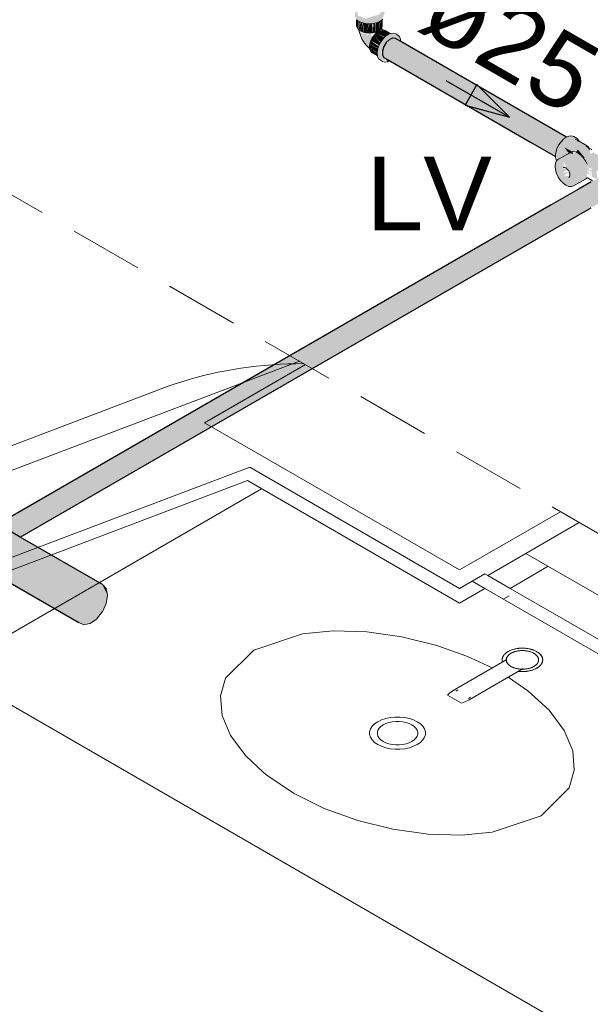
# Model space of a CAD drawing. Header units: millimetres. Extents: x 567 to 934, y -1 to 364.
# Tile 591 of 656: x 763.24 to 764.79, y 68.35 to 71.02. Entities that reach past the tile are written whole.
import ezdxf

# ---------------------------------------------------------------- set-up
doc = ezdxf.new("R2010")
doc.units = ezdxf.units.MM
doc.header["$MEASUREMENT"] = 0
doc.linetypes.add('JIS_02_2.0', pattern=[0.3, 0.2, -0.1])
doc.linetypes.add('NULL', pattern=[0])
for name, color, linetype, lineweight in [('A-ANNO-SYMB', 7, 'Continuous', 9), ('A-GENM', 7, 'Continuous', 13), ('A-GLAZ', 7, 'Continuous', 13), ('A-GLAZ-SILL', 7, 'Continuous', 13), ('A-WALL', 7, 'Continuous', 25), ('AF-Condutos', 140, 'Continuous', 25), ('AF-Conexões', 152, 'Continuous', 18), ('AF-Peça de utilização', 152, 'Continuous', 18), ('AF-Sentido conduto', 140, 'Continuous', 30), ('AF-Textos conduto', 7, 'Continuous', 9), ('C-PROP-LINE', 7, 'Continuous', 25), ('DI-Elementos em corte', 9, 'Continuous', 18), ('DI-Área do detalhe', 10, 'JIS_02_2.0', 0), ('Metais - Celite', 7, 'Continuous', 13), ('Peças hidrossanitárias', 7, 'Continuous', 13), ('S-COLS', 7, 'Continuous', 13), ('Textos', 7, 'Continuous', 9)]:
    doc.layers.add(name, color=color, linetype=linetype, lineweight=lineweight)
doc.styles.add('Arial', font='arial.ttf')

msp = doc.modelspace()

# ---------------------------------------------------------------- hatches: boundary and pattern name
at = {"layer": 'AF-Condutos', "linetype": 'Continuous'}
for points in [[(757.4887, 72.798), (763.4015, 69.3843), (763.3942, 69.399), (763.3942, 69.4198), (763.4016, 69.443), (763.4149, 69.4646), (763.4321, 69.4809), (763.45, 69.4891), (757.5852, 72.875), (757.5371, 72.9029), (757.5192, 72.8947), (757.5021, 72.8784), (757.4887, 72.8568), (757.4814, 72.8335), (757.4814, 72.8128)], [(757.5371, 72.9029), (763.1753, 69.6477), (763.45, 69.4891), (763.4656, 69.4877), (757.5527, 72.9015)], [(757.5568, 72.7586), (763.0602, 69.5813), (763.4015, 69.3843)], [(768.1189, 72.4317), (768.1337, 72.4402), (768.1382, 72.4466), (764.9838, 70.631), (768.1391, 72.4564), (765.6275, 71.0126), (768.1364, 72.4679), (768.1303, 72.4791), (768.1131, 72.4933), (768.0886, 72.4791), (768.1008, 72.4914), (764.8118, 70.5925), (764.8028, 70.5831), (764.8992, 70.6385), (764.9059, 70.6379), (764.8758, 70.6182), (764.8838, 70.6136), (764.8287, 70.5751), (764.8141, 70.5602), (764.8125, 70.5635), (764.8841, 70.6134), (764.8758, 70.6182), (764.9064, 70.6379), (764.9004, 70.6384), (764.8098, 70.5861), (764.8052, 70.5887), (763.1819, 69.6515), (763.2319, 69.6226), (763.117, 69.5485), (763.2382, 69.619), (763.2427, 69.6164)], [(764.2771, 70.9638), (764.7272, 70.704), (764.2622, 70.9724), (764.2545, 70.9731), (764.2369, 70.9609), (764.2266, 70.9385), (764.2302, 70.9207), (764.6295, 70.6902), (764.697, 70.6515), (764.2518, 70.9132), (764.6964, 70.6568), (764.6973, 70.6568), (764.2843, 70.9039), (764.6983, 70.6661), (764.7035, 70.6775), (764.2806, 70.9343), (764.7097, 70.6879), (764.71, 70.6883), (764.2789, 70.9489), (764.7173, 70.6966), (764.7176, 70.6969), (764.2776, 70.9593), (764.7241, 70.702), (764.7242, 70.7021)], [(764.727, 70.7041), (764.2771, 70.9638), (764.7236, 70.7024)], [(764.2776, 70.9593), (764.7173, 70.6971), (764.724, 70.702)], [(764.2789, 70.9489), (764.7096, 70.6886), (764.7173, 70.6966)], [(764.2806, 70.9343), (764.7029, 70.6779), (764.7097, 70.6879)], [(764.2509, 70.9138), (764.6955, 70.6524), (764.6972, 70.6563)], [(764.2843, 70.9039), (764.6964, 70.6573), (764.6989, 70.6657)], [(764.7236, 70.7024), (764.7498, 70.6871), (764.7576, 70.6864)]]:
    msp.add_hatch(color=151, dxfattribs=at).paths.add_polyline_path(points)
at = {"layer": 'AF-Conexões', "linetype": 'Continuous'}
for points in [[(764.2217, 71.0594), (764.2211, 71.0387), (764.1815, 71.0264), (764.1603, 71.034), (764.1582, 71.0538), (764.1514, 71.0374), (764.1554, 71.0242), (764.1807, 71.013), (764.2023, 71.013), (764.2263, 71.0232), (764.2331, 71.043)], [(764.1575, 71.0226), (764.1567, 71.0068), (764.1613, 70.9967), (764.1613, 71.0197)], [(764.1619, 70.9992), (764.1741, 70.9894), (764.1741, 71.0135), (764.1678, 70.9958), (764.1669, 71.0163)], [(764.1622, 71.0008), (764.1657, 71.0164), (764.162, 71.0192)], [(764.1678, 70.9958), (764.1729, 71.0144), (764.167, 71.017)], [(764.1813, 71.0129), (764.1741, 70.9894), (764.1825, 70.9874), (764.1903, 71.0122)], [(764.1748, 70.9918), (764.1813, 71.0128), (764.1742, 71.0145)], [(764.1993, 71.0127), (764.1915, 71.0121), (764.1825, 70.9874), (764.2005, 70.9874)], [(764.2077, 71.0143), (764.2005, 70.9874), (764.2089, 70.9894)], [(764.2074, 71.0134), (764.2023, 71.013), (764.2005, 70.9874)], [(764.2149, 71.0165), (764.2089, 70.9894), (764.2161, 70.9926), (764.2204, 71.019)], [(764.2147, 71.0159), (764.2089, 71.0145), (764.2089, 70.9894)], [(764.2258, 71.0229), (764.2218, 71.0199), (764.2161, 70.9926), (764.2243, 71.0005)], [(764.1757, 70.9825), (764.163, 70.9955), (764.1783, 70.9597), (764.1916, 70.9469), (764.1991, 70.9738), (764.1951, 70.987), (764.1859, 70.9823), (764.1747, 70.9892)], [(764.2177, 70.9539), (764.2211, 70.9609), (764.2041, 70.9811), (764.1951, 70.9655)], [(764.2268, 70.9693), (764.21, 70.9873), (764.2041, 70.9811), (764.2217, 70.9619)], [(764.2326, 70.9756), (764.2164, 70.992), (764.21, 70.9873)], [(764.2309, 70.9753), (764.21, 70.9873), (764.2268, 70.9694)], [(764.2762, 70.9707), (764.2696, 70.98), (764.2495, 70.9861), (764.2272, 70.9698), (764.2164, 70.9512), (764.2124, 70.9319), (764.2164, 70.9172), (764.2357, 70.9096), (764.2228, 70.9356), (764.245, 70.974), (764.2742, 70.9655)], [(764.2471, 70.9851), (764.2338, 70.9937), (764.2164, 70.992), (764.2363, 70.9805)], [(764.2369, 70.9801), (764.2164, 70.992), (764.2323, 70.9759)], [(764.2131, 70.9385), (764.1927, 70.9572), (764.1918, 70.9494), (764.2125, 70.9324)], [(764.2148, 70.9458), (764.1951, 70.9655), (764.1927, 70.9572)], [(764.2127, 70.9389), (764.2144, 70.9446), (764.1927, 70.9572)], [(764.2141, 70.9465), (764.2164, 70.9512), (764.1951, 70.9655)], [(764.1927, 70.9425), (764.2124, 70.9311), (764.1918, 70.9494)], [(764.2132, 70.9258), (764.2125, 70.931), (764.1927, 70.9425), (764.1951, 70.9371)], [(764.2401, 70.9082), (764.2468, 70.9111), (764.236, 70.9173)]]:
    msp.add_hatch(color=161, dxfattribs=at).paths.add_polyline_path(points)
at = {"layer": 'AF-Peça de utilização', "linetype": 'Continuous'}
for points in [[(764.7572, 70.6953), (764.7468, 70.7055), (764.7337, 70.7067), (764.7115, 70.6905), (764.7008, 70.672), (764.6969, 70.6528), (764.7048, 70.6438), (764.7316, 70.6593), (764.7198, 70.6771), (764.7441, 70.6646), (764.7579, 70.6701), (764.7787, 70.6458), (764.7766, 70.6423), (764.7582, 70.6606), (764.7382, 70.6631), (764.7001, 70.6396), (764.7159, 70.6194), (764.7199, 70.6217), (764.7191, 70.6385), (764.736, 70.5981), (764.7199, 70.5997), (764.7342, 70.6099), (764.7159, 70.6067), (764.7298, 70.617), (764.7159, 70.6194), (764.6998, 70.6393), (764.6969, 70.6328), (764.6969, 70.6152), (764.7045, 70.5955), (764.7177, 70.579), (764.733, 70.5702), (764.7463, 70.5714), (764.783, 70.5936), (764.7824, 70.6063), (764.7942, 70.6003), (764.7824, 70.6139), (764.7826, 70.6223), (764.7963, 70.6173), (764.7941, 70.6128), (764.7826, 70.6223), (764.7824, 70.6139), (764.7943, 70.6109), (764.7962, 70.5964), (764.8122, 70.5894), (764.8078, 70.6102), (764.8162, 70.6157), (764.8395, 70.6392), (764.8538, 70.6438), (764.84, 70.6501), (764.8135, 70.6375), (764.8331, 70.6417), (764.8, 70.6624), (764.7922, 70.6585), (764.7897, 70.6697), (764.7998, 70.6671)], [(764.7198, 70.6771), (764.7318, 70.6615), (764.7445, 70.6582), (764.7431, 70.6643)], [(764.7579, 70.6701), (764.753, 70.6643), (764.7781, 70.6462)]]:
    msp.add_hatch(color=161, dxfattribs=at).paths.add_polyline_path(points)
at = {"layer": 'DI-Elementos em corte', "linetype": 'Continuous'}
for points in [[(763.4499, 69.3939), (763.4655, 69.4133), (763.4797, 69.4582), (763.4656, 69.4876), (763.45, 69.4891), (763.4321, 69.481), (763.415, 69.4647), (763.4016, 69.4431), (763.3943, 69.4199), (763.3942, 69.3991), (763.4015, 69.3843), (763.4149, 69.378), (763.432, 69.3815)], [(763.4799, 69.4587), (763.4762, 69.4769), (763.4656, 69.4876)], [(763.4655, 69.4133), (763.4761, 69.4362), (763.4799, 69.4587)]]:
    msp.add_hatch(color=31, dxfattribs=at).paths.add_polyline_path(points)

# ---------------------------------------------------------------- linework, layer by layer
at = {"layer": 'A-ANNO-SYMB', "color": 8, "linetype": 'Continuous', "lineweight": 5}
msp.add_line((756.3456, 67.2611), (763.6448, 70.0266), dxfattribs=at)
msp.add_lwpolyline([(764.0131, 70.0882), (763.9915, 70.088), (763.9699, 70.0874), (763.9484, 70.0864), (763.927, 70.085), (763.9056, 70.0832), (763.8843, 70.0811), (763.8632, 70.0786), (763.8422, 70.0757), (763.8214, 70.0724), (763.8008, 70.0687), (763.7804, 70.0647), (763.7602, 70.0603), (763.7402, 70.0556), (763.7205, 70.0505), (763.7011, 70.045), (763.682, 70.0392), (763.6632, 70.0331), (763.6448, 70.0266), (763.6448, 70.0266)], dxfattribs=at)
at = {"layer": 'A-GENM', "color": 8, "lineweight": 5}
for p, q in [((762.834, 69.3817), (763.8596, 69.7703)), ((763.8596, 69.7703), (764.4363, 69.4373)), ((763.0492, 69.2574), (763.8985, 69.7478)), ((763.8985, 69.7478), (763.0492, 69.2574)), ((764.4704, 69.497), (768.3399, 67.2629)), ((764.5053, 69.4771), (764.4707, 69.4971)), ((764.4363, 69.4373), (764.5053, 69.4771)), ((763.0492, 69.2574), (766.0861, 67.5041))]:
    msp.add_line(p, q, dxfattribs=at)
at = {"layer": 'A-GENM', "color": 8, "linetype": 'Continuous', "lineweight": 5}
msp.add_line((764.555, 69.4481), (764.571, 69.4573), dxfattribs=at)
at = {"layer": 'A-GENM', "color": 8, "lineweight": 5}
for points in [[(763.877, 69.3096), (764.0096, 69.3538), (764.093, 69.3617), (764.1842, 69.3591), (764.2795, 69.3459), (764.375, 69.3222), (764.4537, 69.2941)], [(763.9037, 68.9766), (763.8551, 69.022), (763.8141, 69.0771), (763.7911, 69.1322), (763.7867, 69.1848), (763.8004, 69.233), (763.877, 69.3096)], [(764.4537, 69.2941), (764.4664, 69.2888), (764.525, 69.261)], [(764.5687, 69.236), (764.622, 69.199), (764.6798, 69.1462), (764.7208, 69.0911), (764.7438, 69.0361), (764.7482, 68.9834), (764.7345, 68.9353), (764.658, 68.8587)], [(764.658, 68.8587), (764.5253, 68.8144), (764.4419, 68.8065), (764.3507, 68.8091), (764.2554, 68.8224), (764.1599, 68.8461), (764.0685, 68.8794), (763.985, 68.921), (763.9129, 68.9692), (763.9037, 68.9766)]]:
    msp.add_lwpolyline(points, dxfattribs=at)
at = {"layer": 'A-GLAZ', "color": 8, "lineweight": 5}
for p, q in [((764.7615, 69.656), (764.6167, 69.5724)), ((764.5128, 69.5124), (764.6167, 69.5724)), ((764.6167, 69.5724), (768.2021, 67.5024)), ((764.6774, 69.5374), (764.5734, 69.4774)), ((764.5734, 69.4774), (764.5128, 69.5124))]:
    msp.add_line(p, q, dxfattribs=at)
at = {"layer": 'A-GLAZ-SILL', "color": 8, "lineweight": 5}
msp.add_line((765.4005, 68.9999), (764.5734, 69.4774), dxfattribs=at)
at = {"layer": 'A-WALL', "color": 8, "lineweight": 5}
for p, q in [((764.0017, 70.0948), (756.4157, 67.2206)), ((763.7435, 69.9273), (764.0176, 70.0855)), ((763.9183, 69.8264), (763.7435, 69.9273)), ((760.0796, 68.372), (763.866, 69.8065)), ((763.866, 69.8065), (764.4363, 69.4773)), ((764.4363, 69.5273), (763.9183, 69.8264)), ((764.7104, 69.6855), (764.4617, 69.542)), ((764.4617, 69.542), (764.4363, 69.5273)), ((764.4363, 69.4773), (764.505, 69.517)), ((764.505, 69.517), (764.5128, 69.5124))]:
    msp.add_line(p, q, dxfattribs=at)
at = {"layer": 'AF-Condutos'}
for p, q in [((764.2369, 70.9609), (764.2302, 70.9501)), ((764.2455, 70.969), (764.2369, 70.9609)), ((764.2545, 70.9731), (764.2455, 70.969)), ((764.2622, 70.9724), (764.2545, 70.9731)), ((764.277, 70.9639), (764.2622, 70.9724)), ((764.7272, 70.704), (764.277, 70.9639)), ((764.2302, 70.9501), (764.2266, 70.9385)), ((764.2266, 70.9385), (764.2266, 70.9281)), ((764.2266, 70.9281), (764.2302, 70.9207)), ((764.2302, 70.9207), (764.2468, 70.9111)), ((764.2468, 70.9111), (764.2471, 70.911)), ((764.2471, 70.911), (764.6295, 70.6902)), ((764.6295, 70.6902), (764.6971, 70.6512)), ((764.7942, 70.5824), (764.7833, 70.5761)), ((764.7615, 70.5635), (764.6853, 70.5195)), ((764.7833, 70.5761), (764.7615, 70.5635)), ((764.6853, 70.5195), (763.1819, 69.6515)), ((764.7562, 70.4902), (764.7942, 70.5122)), ((764.694, 70.4543), (764.7562, 70.4902)), ((764.4981, 70.3412), (764.694, 70.4543)), ((763.2427, 69.6164), (764.4981, 70.3412)), ((763.2427, 69.6164), (763.1819, 69.6515)), ((763.4656, 69.4877), (763.2427, 69.6164)), ((763.121, 69.5462), (763.4016, 69.3842))]:
    msp.add_line(p, q, dxfattribs=at)
at = {"layer": 'AF-Conexões'}
for p, q in [((764.1567, 71.0232), (764.1567, 71.0068)), ((764.1567, 71.0232), (764.162, 71.0192)), ((764.162, 71.0192), (764.1707, 71.0154)), ((764.1707, 71.0154), (764.1807, 71.013)), ((764.1807, 71.013), (764.1915, 71.0121)), ((764.1915, 71.0121), (764.2023, 71.013)), ((764.2023, 71.013), (764.2123, 71.0154)), ((764.2123, 71.0154), (764.2209, 71.0192)), ((764.2209, 71.0192), (764.2263, 71.0232)), ((764.2263, 71.0232), (764.2275, 71.0242)), ((764.2263, 71.0068), (764.2263, 71.0232)), ((764.1567, 71.0068), (764.1579, 71.0016)), ((764.1579, 71.0016), (764.1613, 70.9967)), ((764.1613, 70.9967), (764.163, 70.9955)), ((764.163, 70.9955), (764.1669, 70.9926)), ((764.163, 70.9955), (764.1636, 70.9914)), ((764.1636, 70.9914), (764.1667, 70.9815)), ((764.1667, 70.9815), (764.1711, 70.9712)), ((764.1669, 70.9926), (764.1741, 70.9894)), ((764.1741, 70.9894), (764.1825, 70.9874)), ((764.1825, 70.9874), (764.1915, 70.9867)), ((764.1915, 70.9867), (764.2005, 70.9874)), ((764.2041, 70.9811), (764.199, 70.9736)), ((764.2005, 70.9874), (764.2089, 70.9894)), ((764.21, 70.9873), (764.2041, 70.9811)), ((764.2089, 70.9894), (764.2161, 70.9926)), ((764.2164, 70.992), (764.21, 70.9873)), ((764.2161, 70.9926), (764.2216, 70.9967)), ((764.2228, 70.9947), (764.2164, 70.992)), ((764.2216, 70.9967), (764.2243, 71.0005)), ((764.2274, 70.9951), (764.2228, 70.9947)), ((764.2243, 71.0005), (764.2251, 71.0016)), ((764.2248, 70.9992), (764.2243, 71.0005)), ((764.2255, 70.9976), (764.2248, 70.9992)), ((764.2251, 71.0016), (764.2263, 71.0068)), ((764.2265, 70.9963), (764.2255, 70.9976)), ((764.2274, 70.9951), (764.2265, 70.9963)), ((764.2287, 70.9953), (764.2274, 70.9951)), ((764.2338, 70.9937), (764.2287, 70.9953)), ((764.248, 70.9855), (764.2338, 70.9937)), ((764.2419, 70.9829), (764.2343, 70.9773)), ((764.248, 70.9855), (764.2419, 70.9829)), ((764.2495, 70.9861), (764.248, 70.9855)), ((764.2566, 70.9868), (764.2495, 70.9861)), ((764.2627, 70.9849), (764.2566, 70.9868)), ((764.2686, 70.9815), (764.2627, 70.9849)), ((764.2733, 70.9772), (764.2686, 70.9815)), ((764.1711, 70.9712), (764.1783, 70.9597)), ((764.1783, 70.9597), (764.1832, 70.9533)), ((764.1927, 70.9572), (764.1918, 70.9494)), ((764.1951, 70.9655), (764.1927, 70.9572)), ((764.199, 70.9736), (764.1951, 70.9655)), ((764.2211, 70.9609), (764.2164, 70.9512)), ((764.2272, 70.9698), (764.2211, 70.9609)), ((764.2343, 70.9773), (764.2272, 70.9698)), ((764.2762, 70.9707), (764.2733, 70.9772)), ((764.277, 70.9639), (764.2762, 70.9707)), ((764.1832, 70.9533), (764.1896, 70.9468)), ((764.1896, 70.9468), (764.1924, 70.9446)), ((764.1918, 70.9494), (764.1924, 70.9446)), ((764.1924, 70.9446), (764.1927, 70.9425)), ((764.1927, 70.9425), (764.1951, 70.9371)), ((764.1951, 70.9371), (764.199, 70.9335)), ((764.199, 70.9335), (764.2132, 70.9252)), ((764.2134, 70.9413), (764.2124, 70.9319)), ((764.2124, 70.9319), (764.2132, 70.9252)), ((764.2164, 70.9512), (764.2134, 70.9413)), ((764.2132, 70.9252), (764.2134, 70.9237)), ((764.2134, 70.9237), (764.2164, 70.9172)), ((764.2164, 70.9172), (764.2211, 70.9128)), ((764.2211, 70.9128), (764.2269, 70.9094)), ((764.2269, 70.9094), (764.233, 70.9075)), ((764.233, 70.9075), (764.2401, 70.9082)), ((764.2401, 70.9082), (764.2468, 70.9111))]:
    msp.add_line(p, q, dxfattribs=at)
at = {"layer": 'AF-Peça de utilização'}
for p, q in [((764.7115, 70.6905), (764.7054, 70.6817)), ((764.7186, 70.698), (764.7115, 70.6905)), ((764.7261, 70.7035), (764.7186, 70.698)), ((764.7272, 70.704), (764.7261, 70.7035)), ((764.7337, 70.7067), (764.7272, 70.704)), ((764.7408, 70.7074), (764.7337, 70.7067)), ((764.7468, 70.7055), (764.7408, 70.7074)), ((764.7563, 70.6999), (764.7468, 70.7055)), ((764.7572, 70.6953), (764.7501, 70.6981)), ((764.7501, 70.6981), (764.7537, 70.6967)), ((764.7537, 70.6967), (764.7572, 70.6953)), ((764.7588, 70.6963), (764.7563, 70.6999)), ((764.7611, 70.6931), (764.7572, 70.6953)), ((764.7572, 70.6953), (764.7596, 70.692)), ((764.7604, 70.694), (764.7588, 70.6963)), ((764.7611, 70.6931), (764.7604, 70.694)), ((764.7613, 70.6929), (764.7611, 70.6931)), ((764.7816, 70.6813), (764.7613, 70.6929)), ((764.6979, 70.6621), (764.6969, 70.6528)), ((764.7008, 70.672), (764.6979, 70.6621)), ((764.7054, 70.6817), (764.7008, 70.672)), ((764.7311, 70.659), (764.7263, 70.6562)), ((764.7356, 70.6616), (764.7311, 70.659)), ((764.7382, 70.6631), (764.7356, 70.6616)), ((764.7441, 70.6646), (764.7382, 70.6631)), ((764.751, 70.6637), (764.7441, 70.6646)), ((764.7582, 70.6606), (764.751, 70.6637)), ((764.7655, 70.6553), (764.7582, 70.6606)), ((764.7861, 70.6758), (764.7805, 70.679)), ((764.7805, 70.679), (764.7861, 70.6758)), ((764.7864, 70.6775), (764.7816, 70.6813)), ((764.7878, 70.6748), (764.7861, 70.6758)), ((764.7861, 70.6758), (764.7897, 70.6697)), ((764.7878, 70.6748), (764.7864, 70.6775)), ((764.7893, 70.6739), (764.7878, 70.6748)), ((764.796, 70.67), (764.7893, 70.6739)), ((764.6969, 70.6328), (764.6959, 70.6246)), ((764.6969, 70.6528), (764.6971, 70.6512)), ((764.6998, 70.6393), (764.6969, 70.6328)), ((764.6971, 70.6512), (764.6979, 70.6446)), ((764.6979, 70.6446), (764.7001, 70.6396)), ((764.7001, 70.6396), (764.6998, 70.6393)), ((764.7045, 70.6437), (764.7001, 70.6396)), ((764.7073, 70.6453), (764.7045, 70.6437)), ((764.7263, 70.6562), (764.7073, 70.6453)), ((764.7723, 70.6483), (764.7655, 70.6553)), ((764.7783, 70.6399), (764.7723, 70.6483)), ((764.783, 70.6307), (764.7783, 70.6399)), ((764.6959, 70.6246), (764.6969, 70.6152)), ((764.6969, 70.6152), (764.6998, 70.6052)), ((764.7176, 70.621), (764.7199, 70.6217)), ((764.7199, 70.6217), (764.7225, 70.6214)), ((764.7225, 70.6214), (764.7254, 70.6202)), ((764.7254, 70.6202), (764.7282, 70.6181)), ((764.7282, 70.6181), (764.7309, 70.6153)), ((764.7309, 70.6153), (764.7332, 70.612)), ((764.7332, 70.612), (764.7349, 70.6084)), ((764.7349, 70.6084), (764.736, 70.6047)), ((764.6998, 70.6052), (764.7045, 70.5955)), ((764.7045, 70.5955), (764.7106, 70.5865)), ((764.7106, 70.5865), (764.7177, 70.579)), ((764.7177, 70.579), (764.7254, 70.5734)), ((764.7349, 70.5957), (764.7332, 70.5941)), ((764.736, 70.5981), (764.7349, 70.5957)), ((764.736, 70.6047), (764.7364, 70.6012)), ((764.7364, 70.6012), (764.736, 70.5981)), ((764.7463, 70.5714), (764.7783, 70.5899)), ((764.7783, 70.5899), (764.783, 70.5936)), ((764.783, 70.5936), (764.7839, 70.5931)), ((764.7839, 70.5931), (764.7979, 70.5848)), ((764.7254, 70.5734), (764.733, 70.5702)), ((764.733, 70.5702), (764.7401, 70.5695)), ((764.7401, 70.5695), (764.7463, 70.5714))]:
    msp.add_line(p, q, dxfattribs=at)
at = {"layer": 'AF-Sentido conduto'}
for p, q in [((764.4836, 70.8467), (764.4512, 70.7907)), ((764.572, 70.7583), (764.4836, 70.8467)), ((764.4512, 70.7907), (764.572, 70.7583))]:
    msp.add_line(p, q, dxfattribs=at)
msp.add_lwpolyline([(764.3988, 70.8583), (764.572, 70.7583)], dxfattribs=at)
at = {"layer": 'C-PROP-LINE', "color": 8, "lineweight": 5}
msp.add_line((764.0017, 70.0948), (756.4157, 67.2206), dxfattribs=at)
at = {"layer": 'DI-Elementos em corte'}
for p, q in [((763.4656, 69.4876), (763.4656, 69.4877)), ((763.4761, 69.477), (763.4656, 69.4876)), ((763.4762, 69.4769), (763.4761, 69.477)), ((763.4761, 69.4363), (763.4799, 69.4587)), ((763.4799, 69.4588), (763.4762, 69.4769)), ((763.4799, 69.4587), (763.4799, 69.4588)), ((763.4656, 69.4134), (763.4761, 69.4362)), ((763.4761, 69.4362), (763.4761, 69.4363)), ((763.45, 69.394), (763.4655, 69.4133)), ((763.4655, 69.4133), (763.4656, 69.4134)), ((763.4016, 69.3842), (763.4149, 69.378)), ((763.4149, 69.378), (763.432, 69.3815)), ((763.4149, 69.378), (763.4149, 69.378)), ((763.432, 69.3815), (763.4321, 69.3815)), ((763.4321, 69.3815), (763.4499, 69.3939)), ((763.4499, 69.3939), (763.45, 69.394))]:
    msp.add_line(p, q, dxfattribs=at)
at = {"layer": 'DI-Área do detalhe'}
msp.add_lwpolyline([(756.0674, 67.4217), (762.3494, 71.0487), (769.1412, 67.1274), (762.8592, 63.5005), (756.0674, 67.4217)], dxfattribs=at)
at = {"layer": 'Metais - Celite', "color": 8, "lineweight": 5}
for p, q in [((764.5561, 69.295), (764.5553, 69.2938)), ((764.5569, 69.2961), (764.5561, 69.295)), ((764.5579, 69.2973), (764.5569, 69.2961)), ((764.5589, 69.2984), (764.5579, 69.2973)), ((764.56, 69.2995), (764.5589, 69.2984)), ((764.5612, 69.3006), (764.56, 69.2995)), ((764.5625, 69.3016), (764.5612, 69.3006)), ((764.5638, 69.3026), (764.5625, 69.3016)), ((764.5652, 69.3036), (764.5638, 69.3026)), ((764.5666, 69.3046), (764.5652, 69.3036)), ((764.5682, 69.3055), (764.5666, 69.3046)), ((764.5679, 69.2944), (764.5672, 69.2935)), ((764.5688, 69.2953), (764.5679, 69.2944)), ((764.569, 69.306), (764.5682, 69.3055)), ((764.5696, 69.2961), (764.5688, 69.2953)), ((764.5706, 69.3068), (764.569, 69.306)), ((764.5706, 69.297), (764.5696, 69.2961)), ((764.5723, 69.3077), (764.5706, 69.3068)), ((764.5716, 69.2978), (764.5706, 69.297)), ((764.5726, 69.2986), (764.5716, 69.2978)), ((764.5741, 69.3085), (764.5723, 69.3077)), ((764.5737, 69.2994), (764.5726, 69.2986)), ((764.5749, 69.3002), (764.5737, 69.2994)), ((764.5758, 69.3092), (764.5741, 69.3085)), ((764.5761, 69.3009), (764.5749, 69.3002)), ((764.5777, 69.3099), (764.5758, 69.3092)), ((764.5768, 69.3013), (764.5761, 69.3009)), ((764.5781, 69.302), (764.5768, 69.3013)), ((764.5796, 69.3106), (764.5777, 69.3099)), ((764.5794, 69.3026), (764.5781, 69.302)), ((764.5808, 69.3033), (764.5794, 69.3026)), ((764.5815, 69.3112), (764.5796, 69.3106)), ((764.5822, 69.3039), (764.5808, 69.3033)), ((764.5835, 69.3117), (764.5815, 69.3112)), ((764.5837, 69.3044), (764.5822, 69.3039)), ((764.5855, 69.3123), (764.5835, 69.3117)), ((764.5852, 69.3049), (764.5837, 69.3044)), ((764.5867, 69.3054), (764.5852, 69.3049)), ((764.5875, 69.3127), (764.5855, 69.3123)), ((764.5883, 69.3059), (764.5867, 69.3054)), ((764.5896, 69.3132), (764.5875, 69.3127)), ((764.5899, 69.3063), (764.5883, 69.3059)), ((764.5917, 69.3135), (764.5896, 69.3132)), ((764.5915, 69.3067), (764.5899, 69.3063)), ((764.5932, 69.307), (764.5915, 69.3067)), ((764.5938, 69.3139), (764.5917, 69.3135)), ((764.5949, 69.3073), (764.5932, 69.307)), ((764.596, 69.3142), (764.5938, 69.3139)), ((764.5965, 69.3076), (764.5949, 69.3073)), ((764.5982, 69.3144), (764.596, 69.3142)), ((764.5983, 69.3078), (764.5965, 69.3076)), ((764.6003, 69.3146), (764.5982, 69.3144)), ((764.6, 69.308), (764.5983, 69.3078)), ((764.6017, 69.3081), (764.6, 69.308)), ((764.6025, 69.3147), (764.6003, 69.3146)), ((764.6035, 69.3082), (764.6017, 69.3081)), ((764.6047, 69.3148), (764.6025, 69.3147)), ((764.6052, 69.3083), (764.6035, 69.3082)), ((764.6069, 69.3148), (764.6047, 69.3148)), ((764.607, 69.3083), (764.6052, 69.3083)), ((764.6091, 69.3148), (764.6069, 69.3148)), ((764.6087, 69.3083), (764.607, 69.3083)), ((764.6105, 69.3083), (764.6087, 69.3083)), ((764.6113, 69.3147), (764.6091, 69.3148)), ((764.6122, 69.3082), (764.6105, 69.3083)), ((764.6135, 69.3146), (764.6113, 69.3147)), ((764.614, 69.308), (764.6122, 69.3082)), ((764.6157, 69.3144), (764.6135, 69.3146)), ((764.6157, 69.3078), (764.614, 69.308)), ((764.6179, 69.3142), (764.6157, 69.3144)), ((764.6174, 69.3076), (764.6157, 69.3078)), ((764.6191, 69.3074), (764.6174, 69.3076)), ((764.62, 69.3139), (764.6179, 69.3142)), ((764.6208, 69.3071), (764.6191, 69.3074)), ((764.6222, 69.3136), (764.62, 69.3139)), ((764.6224, 69.3067), (764.6208, 69.3071)), ((764.6243, 69.3132), (764.6222, 69.3136)), ((764.6241, 69.3064), (764.6224, 69.3067)), ((764.6257, 69.306), (764.6241, 69.3064)), ((764.6264, 69.3128), (764.6243, 69.3132)), ((764.6273, 69.3055), (764.6257, 69.306)), ((764.6284, 69.3124), (764.6264, 69.3128)), ((764.6288, 69.305), (764.6273, 69.3055)), ((764.6304, 69.3118), (764.6284, 69.3124)), ((764.6303, 69.3045), (764.6288, 69.305)), ((764.6318, 69.304), (764.6303, 69.3045)), ((764.6324, 69.3113), (764.6304, 69.3118)), ((764.6332, 69.3034), (764.6318, 69.304)), ((764.6343, 69.3107), (764.6324, 69.3113)), ((764.6346, 69.3028), (764.6332, 69.3034)), ((764.6362, 69.31), (764.6343, 69.3107)), ((764.6359, 69.3021), (764.6346, 69.3028)), ((764.6372, 69.3014), (764.6359, 69.3021)), ((764.6381, 69.3093), (764.6362, 69.31)), ((764.6385, 69.3007), (764.6372, 69.3014)), ((764.6399, 69.3086), (764.6381, 69.3093)), ((764.6397, 69.3), (764.6385, 69.3007)), ((764.6408, 69.2992), (764.6397, 69.3)), ((764.6416, 69.3078), (764.6399, 69.3086)), ((764.6419, 69.2984), (764.6408, 69.2992)), ((764.6433, 69.307), (764.6416, 69.3078)), ((764.643, 69.2976), (764.6419, 69.2984)), ((764.644, 69.2968), (764.643, 69.2976)), ((764.645, 69.3061), (764.6433, 69.307)), ((764.6449, 69.2959), (764.644, 69.2968)), ((764.6458, 69.295), (764.6449, 69.2959)), ((764.6465, 69.3053), (764.645, 69.3061)), ((764.6466, 69.2941), (764.6458, 69.295)), ((764.648, 69.3043), (764.6465, 69.3053)), ((764.6473, 69.2932), (764.6466, 69.2941)), ((764.6495, 69.3034), (764.648, 69.3043)), ((764.6509, 69.3024), (764.6495, 69.3034)), ((764.6522, 69.3014), (764.6509, 69.3024)), ((764.6534, 69.3003), (764.6522, 69.3014)), ((764.6546, 69.2992), (764.6534, 69.3003)), ((764.6556, 69.2981), (764.6546, 69.2992)), ((764.6567, 69.297), (764.6556, 69.2981)), ((764.6576, 69.2958), (764.6567, 69.297)), ((764.6584, 69.2946), (764.6576, 69.2958)), ((764.6592, 69.2935), (764.6584, 69.2946)), ((764.5652, 69.2838), (764.4192, 69.1995)), ((764.5521, 69.2851), (764.552, 69.2838)), ((764.552, 69.2838), (764.552, 69.2825)), ((764.552, 69.2825), (764.5521, 69.2813)), ((764.5523, 69.2863), (764.5521, 69.2851)), ((764.5521, 69.2813), (764.5523, 69.28)), ((764.5526, 69.2876), (764.5523, 69.2863)), ((764.5523, 69.28), (764.5525, 69.2787)), ((764.5525, 69.2787), (764.5529, 69.2775)), ((764.553, 69.2889), (764.5526, 69.2876)), ((764.5529, 69.2775), (764.5533, 69.2762)), ((764.5534, 69.2901), (764.553, 69.2889)), ((764.554, 69.2913), (764.5534, 69.2901)), ((764.5546, 69.2926), (764.554, 69.2913)), ((764.5553, 69.2938), (764.5546, 69.2926)), ((764.5634, 69.2847), (764.5633, 69.2836)), ((764.5633, 69.2836), (764.5633, 69.2826)), ((764.5633, 69.2826), (764.5633, 69.2816)), ((764.5633, 69.2816), (764.5635, 69.2806)), ((764.5635, 69.2857), (764.5634, 69.2847)), ((764.5637, 69.2867), (764.5635, 69.2857)), ((764.5635, 69.2806), (764.5637, 69.2796)), ((764.564, 69.2877), (764.5637, 69.2867)), ((764.5637, 69.2796), (764.5639, 69.2786)), ((764.5639, 69.2786), (764.5643, 69.2776)), ((764.5644, 69.2887), (764.564, 69.2877)), ((764.5643, 69.2776), (764.5647, 69.2766)), ((764.5648, 69.2896), (764.5644, 69.2887)), ((764.5647, 69.2766), (764.5652, 69.2756)), ((764.5653, 69.2906), (764.5648, 69.2896)), ((764.5652, 69.2756), (764.5657, 69.2747)), ((764.5659, 69.2916), (764.5653, 69.2906)), ((764.5657, 69.2747), (764.5663, 69.2737)), ((764.5665, 69.2925), (764.5659, 69.2916)), ((764.5663, 69.2737), (764.567, 69.2728)), ((764.5672, 69.2935), (764.5665, 69.2925)), ((764.567, 69.2728), (764.5677, 69.2719)), ((764.5677, 69.2719), (764.5685, 69.271)), ((764.5685, 69.271), (764.5694, 69.2701)), ((764.5694, 69.2701), (764.5703, 69.2692)), ((764.5703, 69.2692), (764.5713, 69.2684)), ((764.5713, 69.2684), (764.5723, 69.2676)), ((764.5723, 69.2676), (764.5734, 69.2668)), ((764.6405, 69.2666), (764.6417, 69.2674)), ((764.6417, 69.2674), (764.6427, 69.2682)), ((764.6427, 69.2682), (764.6437, 69.269)), ((764.6437, 69.269), (764.6446, 69.2699)), ((764.6446, 69.2699), (764.6455, 69.2707)), ((764.6455, 69.2707), (764.6463, 69.2716)), ((764.6463, 69.2716), (764.6471, 69.2725)), ((764.6471, 69.2725), (764.6478, 69.2735)), ((764.648, 69.2923), (764.6473, 69.2932)), ((764.6478, 69.2735), (764.6484, 69.2744)), ((764.6486, 69.2913), (764.648, 69.2923)), ((764.6484, 69.2744), (764.649, 69.2754)), ((764.6491, 69.2904), (764.6486, 69.2913)), ((764.649, 69.2754), (764.6495, 69.2764)), ((764.6496, 69.2894), (764.6491, 69.2904)), ((764.6495, 69.2764), (764.6499, 69.2773)), ((764.65, 69.2884), (764.6496, 69.2894)), ((764.6499, 69.2773), (764.6503, 69.2783)), ((764.6503, 69.2874), (764.65, 69.2884)), ((764.6506, 69.2864), (764.6503, 69.2874)), ((764.6503, 69.2783), (764.6505, 69.2793)), ((764.6505, 69.2793), (764.6508, 69.2803)), ((764.6508, 69.2854), (764.6506, 69.2864)), ((764.6509, 69.2844), (764.6508, 69.2854)), ((764.6508, 69.2803), (764.6509, 69.2813)), ((764.651, 69.2834), (764.6509, 69.2844)), ((764.6509, 69.2813), (764.651, 69.2824)), ((764.651, 69.2824), (764.651, 69.2834)), ((764.6543, 69.2665), (764.6554, 69.2676)), ((764.6554, 69.2676), (764.6564, 69.2687)), ((764.6564, 69.2687), (764.6573, 69.2699)), ((764.6573, 69.2699), (764.6582, 69.271)), ((764.6582, 69.271), (764.659, 69.2722)), ((764.659, 69.2722), (764.6597, 69.2734)), ((764.6599, 69.2922), (764.6592, 69.2935)), ((764.6597, 69.2734), (764.6603, 69.2747)), ((764.6605, 69.291), (764.6599, 69.2922)), ((764.6603, 69.2747), (764.6609, 69.2759)), ((764.661, 69.2898), (764.6605, 69.291)), ((764.6609, 69.2759), (764.6613, 69.2771)), ((764.6614, 69.2885), (764.661, 69.2898)), ((764.6613, 69.2771), (764.6617, 69.2784)), ((764.6618, 69.2873), (764.6614, 69.2885)), ((764.6617, 69.2784), (764.6619, 69.2797)), ((764.662, 69.286), (764.6618, 69.2873)), ((764.6619, 69.2797), (764.6621, 69.2809)), ((764.6622, 69.2847), (764.662, 69.286)), ((764.6621, 69.2809), (764.6622, 69.2822)), ((764.6622, 69.2835), (764.6622, 69.2847)), ((764.6622, 69.2822), (764.6622, 69.2835)), ((764.4625, 69.1745), (764.609, 69.2591)), ((764.5734, 69.2668), (764.5746, 69.266)), ((764.5746, 69.266), (764.5758, 69.2653)), ((764.5758, 69.2653), (764.577, 69.2646)), ((764.577, 69.2646), (764.5783, 69.2639)), ((764.5783, 69.2639), (764.5797, 69.2632)), ((764.5797, 69.2632), (764.5811, 69.2626)), ((764.5811, 69.2626), (764.5825, 69.262)), ((764.5825, 69.262), (764.584, 69.2615)), ((764.584, 69.2615), (764.5855, 69.261)), ((764.5855, 69.261), (764.587, 69.2605)), ((764.587, 69.2605), (764.5886, 69.26)), ((764.5886, 69.26), (764.5902, 69.2596)), ((764.5902, 69.2596), (764.5918, 69.2593)), ((764.5918, 69.2593), (764.5935, 69.2589)), ((764.5935, 69.2589), (764.5952, 69.2586)), ((764.5952, 69.2586), (764.5969, 69.2584)), ((764.5964, 69.2518), (764.5986, 69.2516)), ((764.5969, 69.2584), (764.5986, 69.2582)), ((764.5986, 69.2582), (764.6003, 69.258)), ((764.5986, 69.2516), (764.6007, 69.2514)), ((764.6003, 69.258), (764.6021, 69.2578)), ((764.6007, 69.2514), (764.6029, 69.2513)), ((764.6021, 69.2578), (764.6038, 69.2577)), ((764.6029, 69.2513), (764.6051, 69.2512)), ((764.6038, 69.2577), (764.6056, 69.2577)), ((764.6051, 69.2512), (764.6073, 69.2512)), ((764.6056, 69.2577), (764.6073, 69.2577)), ((764.6073, 69.2577), (764.6091, 69.2577)), ((764.6073, 69.2512), (764.6096, 69.2512)), ((764.6091, 69.2577), (764.6108, 69.2578)), ((764.6096, 69.2512), (764.6118, 69.2513)), ((764.6108, 69.2578), (764.6126, 69.2579)), ((764.6118, 69.2513), (764.6139, 69.2514)), ((764.6126, 69.2579), (764.6143, 69.258)), ((764.6139, 69.2514), (764.6161, 69.2516)), ((764.6143, 69.258), (764.616, 69.2582)), ((764.616, 69.2582), (764.6177, 69.2584)), ((764.6161, 69.2516), (764.6183, 69.2518)), ((764.6177, 69.2584), (764.6194, 69.2587)), ((764.6183, 69.2518), (764.6204, 69.2521)), ((764.6194, 69.2587), (764.6211, 69.259)), ((764.6204, 69.2521), (764.6226, 69.2525)), ((764.6211, 69.259), (764.6228, 69.2593)), ((764.6226, 69.2525), (764.6247, 69.2528)), ((764.6228, 69.2593), (764.6244, 69.2597)), ((764.6244, 69.2597), (764.626, 69.2601)), ((764.6247, 69.2528), (764.6268, 69.2533)), ((764.626, 69.2601), (764.6275, 69.2606)), ((764.6268, 69.2533), (764.6288, 69.2537)), ((764.6275, 69.2606), (764.6291, 69.2611)), ((764.6288, 69.2537), (764.6308, 69.2543)), ((764.6291, 69.2611), (764.6306, 69.2616)), ((764.6306, 69.2616), (764.632, 69.2622)), ((764.6308, 69.2543), (764.6328, 69.2548)), ((764.632, 69.2622), (764.6335, 69.2627)), ((764.6328, 69.2548), (764.6347, 69.2554)), ((764.6335, 69.2627), (764.6349, 69.2634)), ((764.6347, 69.2554), (764.6366, 69.2561)), ((764.6349, 69.2634), (764.6362, 69.264)), ((764.6362, 69.264), (764.6375, 69.2647)), ((764.6366, 69.2561), (764.6384, 69.2568)), ((764.6375, 69.2647), (764.6382, 69.2651)), ((764.6382, 69.2651), (764.6394, 69.2658)), ((764.6384, 69.2568), (764.6402, 69.2576)), ((764.6394, 69.2658), (764.6405, 69.2666)), ((764.6402, 69.2576), (764.642, 69.2583)), ((764.642, 69.2583), (764.6436, 69.2592)), ((764.6436, 69.2592), (764.6453, 69.26)), ((764.6453, 69.26), (764.6461, 69.2605)), ((764.6461, 69.2605), (764.6476, 69.2614)), ((764.6476, 69.2614), (764.6491, 69.2624)), ((764.6491, 69.2624), (764.6505, 69.2634)), ((764.6505, 69.2634), (764.6518, 69.2644)), ((764.6518, 69.2644), (764.6531, 69.2654)), ((764.6531, 69.2654), (764.6543, 69.2665)), ((764.409, 69.1924), (764.4036, 69.1873)), ((764.4036, 69.1873), (764.4224, 69.1764)), ((764.4157, 69.1974), (764.409, 69.1924)), ((764.4228, 69.2015), (764.4157, 69.1974)), ((764.4314, 69.2015), (764.4258, 69.1983)), ((764.4224, 69.1764), (764.4413, 69.1655)), ((764.4413, 69.1655), (764.4503, 69.1686)), ((764.4503, 69.1686), (764.4588, 69.1725)), ((764.4588, 69.1725), (764.4659, 69.1766)), ((764.4604, 69.1783), (764.466, 69.1815))]:
    msp.add_line(p, q, dxfattribs=at)
for points in [[(764.5682, 69.3055), (764.5676, 69.3052), (764.5671, 69.3049), (764.5666, 69.3045), (764.566, 69.3042), (764.5655, 69.3039), (764.565, 69.3035), (764.5645, 69.3032), (764.5641, 69.3028), (764.5636, 69.3025)], [(764.5724, 69.3077), (764.5719, 69.3075), (764.5714, 69.3072), (764.5709, 69.307), (764.5705, 69.3068), (764.57, 69.3065), (764.5695, 69.3063), (764.5691, 69.306), (764.5686, 69.3058), (764.5682, 69.3055)], [(764.5761, 69.3009), (764.5758, 69.3007), (764.5755, 69.3006), (764.5752, 69.3004), (764.5749, 69.3002), (764.5747, 69.3), (764.5744, 69.2998), (764.5741, 69.2996), (764.5738, 69.2995), (764.5735, 69.2993)], [(764.5802, 69.303), (764.5798, 69.3028), (764.5793, 69.3026), (764.5788, 69.3023), (764.5784, 69.3021), (764.5779, 69.3019), (764.5774, 69.3016), (764.577, 69.3014), (764.5766, 69.3012), (764.5761, 69.3009)], [(764.6048, 69.3148), (764.6034, 69.3147), (764.602, 69.3147), (764.6006, 69.3146), (764.5991, 69.3145), (764.5978, 69.3144), (764.5964, 69.3142), (764.595, 69.314), (764.5936, 69.3138), (764.5922, 69.3136)], [(764.6118, 69.3082), (764.6106, 69.3082), (764.6095, 69.3083), (764.6084, 69.3083), (764.6073, 69.3083), (764.6062, 69.3083), (764.605, 69.3083), (764.6039, 69.3083), (764.6028, 69.3082), (764.6017, 69.3081)], [(764.6377, 69.3095), (764.6368, 69.3098), (764.6359, 69.3101), (764.635, 69.3105), (764.6341, 69.3108), (764.6331, 69.3111), (764.6322, 69.3113), (764.6312, 69.3116), (764.6303, 69.3119), (764.6293, 69.3121)], [(764.6588, 69.2941), (764.6583, 69.2948), (764.6578, 69.2956), (764.6572, 69.2963), (764.6566, 69.2971), (764.6559, 69.2978), (764.6552, 69.2985), (764.6545, 69.2992), (764.6538, 69.2999), (764.653, 69.3006)], [(764.5535, 69.2904), (764.5533, 69.2899), (764.5531, 69.2893), (764.5529, 69.2887), (764.5527, 69.2881), (764.5526, 69.2875), (764.5524, 69.2869), (764.5523, 69.2863), (764.5522, 69.2857), (764.5521, 69.2851)], [(764.5637, 69.2865), (764.5635, 69.2855), (764.5634, 69.2844), (764.5633, 69.2834), (764.5633, 69.2823), (764.5634, 69.2813), (764.5635, 69.2803), (764.5638, 69.2792), (764.5641, 69.2782), (764.5645, 69.2772)], [(764.6506, 69.2795), (764.6508, 69.2805), (764.6509, 69.2816), (764.651, 69.2826), (764.651, 69.2837), (764.6509, 69.2847), (764.6507, 69.2858), (764.6505, 69.2868), (764.6502, 69.2878), (764.6498, 69.2888)], [(764.6607, 69.2756), (764.661, 69.2762), (764.6612, 69.2767), (764.6614, 69.2773), (764.6615, 69.2779), (764.6617, 69.2785), (764.6618, 69.2791), (764.662, 69.2797), (764.662, 69.2803), (764.6621, 69.2809)], [(764.6025, 69.2578), (764.6036, 69.2578), (764.6048, 69.2577), (764.6059, 69.2577), (764.607, 69.2577), (764.6081, 69.2577), (764.6092, 69.2577), (764.6104, 69.2577), (764.6115, 69.2578), (764.6126, 69.2579)], [(764.6095, 69.2512), (764.6109, 69.2513), (764.6123, 69.2513), (764.6137, 69.2514), (764.6151, 69.2515), (764.6165, 69.2516), (764.6179, 69.2518), (764.6193, 69.252), (764.6207, 69.2522), (764.6221, 69.2524)], [(764.634, 69.263), (764.6345, 69.2632), (764.635, 69.2634), (764.6355, 69.2637), (764.6359, 69.2639), (764.6364, 69.2641), (764.6368, 69.2644), (764.6373, 69.2646), (764.6377, 69.2649), (764.6382, 69.2651)], [(764.6382, 69.2651), (764.6385, 69.2653), (764.6387, 69.2654), (764.639, 69.2656), (764.6393, 69.2658), (764.6396, 69.266), (764.6399, 69.2662), (764.6402, 69.2664), (764.6405, 69.2665), (764.6407, 69.2667)], [(764.6419, 69.2583), (764.6424, 69.2585), (764.6429, 69.2588), (764.6433, 69.259), (764.6438, 69.2593), (764.6443, 69.2595), (764.6447, 69.2597), (764.6452, 69.26), (764.6457, 69.2602), (764.6461, 69.2605)], [(764.6461, 69.2605), (764.6467, 69.2608), (764.6472, 69.2611), (764.6477, 69.2615), (764.6482, 69.2618), (764.6487, 69.2621), (764.6492, 69.2625), (764.6497, 69.2628), (764.6502, 69.2632), (764.6507, 69.2635)]]:
    msp.add_lwpolyline(points, dxfattribs=at)
at = {"layer": 'Peças hidrossanitárias', "color": 8, "lineweight": 5}
for points in [[(764.3215, 69.115), (764.3114, 69.1199), (764.2999, 69.1237), (764.2874, 69.1263), (764.2744, 69.1277), (764.2611, 69.1277), (764.2481, 69.1263), (764.2356, 69.1237), (764.2241, 69.1199), (764.214, 69.115), (764.2055, 69.1091), (764.1988, 69.1025), (764.1943, 69.0953), (764.192, 69.0878), (764.192, 69.0801), (764.1943, 69.0726), (764.1988, 69.0654), (764.2055, 69.0588), (764.214, 69.0529), (764.2241, 69.048), (764.2356, 69.0441), (764.2481, 69.0415), (764.2611, 69.0402), (764.2744, 69.0402), (764.2874, 69.0415), (764.2999, 69.0441), (764.3114, 69.048), (764.3215, 69.0529), (764.33, 69.0588), (764.3367, 69.0654), (764.3412, 69.0726), (764.3435, 69.0801), (764.3435, 69.0878), (764.3412, 69.0953), (764.3367, 69.1025), (764.33, 69.1091), (764.3215, 69.115)], [(764.3067, 69.1064), (764.2994, 69.11), (764.291, 69.1128), (764.282, 69.1147), (764.2726, 69.1156), (764.263, 69.1156), (764.2535, 69.1147), (764.2445, 69.1128), (764.2361, 69.11), (764.2288, 69.1064), (764.2226, 69.1022), (764.2178, 69.0974), (764.2145, 69.0922), (764.2129, 69.0867), (764.2129, 69.0812), (764.2145, 69.0757), (764.2178, 69.0705), (764.2226, 69.0657), (764.2288, 69.0614), (764.2361, 69.0579), (764.2445, 69.0551), (764.2535, 69.0532), (764.263, 69.0522), (764.2726, 69.0522), (764.282, 69.0532), (764.291, 69.0551), (764.2994, 69.0579), (764.3067, 69.0614), (764.3129, 69.0657), (764.3177, 69.0705), (764.321, 69.0757), (764.3227, 69.0812), (764.3227, 69.0867), (764.321, 69.0922), (764.3177, 69.0974), (764.3129, 69.1022), (764.3067, 69.1064)]]:
    msp.add_lwpolyline(points, dxfattribs=at)
at = {"layer": 'S-COLS', "color": 8, "lineweight": 5}
for p, q in [((764.0176, 70.0855), (763.7689, 69.942)), ((763.7689, 69.942), (763.7435, 69.9273)), ((763.7435, 69.9273), (763.9183, 69.8264)), ((763.9183, 69.8264), (764.4363, 69.5273)), ((764.4617, 69.542), (764.7104, 69.6855)), ((764.4363, 69.5273), (764.4617, 69.542))]:
    msp.add_line(p, q, dxfattribs=at)

# ---------------------------------------------------------------- texts
at = {"layer": 'AF-Textos conduto', "linetype": 'NULL', "insert": (764.5237, 70.8746), "char_height": 0.2, "width": 0.962805, "attachment_point": 8, "rotation": 329.9999, "line_spacing_factor": 0.6, "style": 'Arial'}
msp.add_mtext('ø25', dxfattribs=at)
at = {"layer": 'Textos', "linetype": 'NULL', "insert": (764.5243, 70.4505), "char_height": 0.2, "width": 0.683537, "attachment_point": 9, "line_spacing_factor": 0.6, "style": 'Arial'}
msp.add_mtext('LV', dxfattribs=at)

doc.saveas('drawing.dxf')
